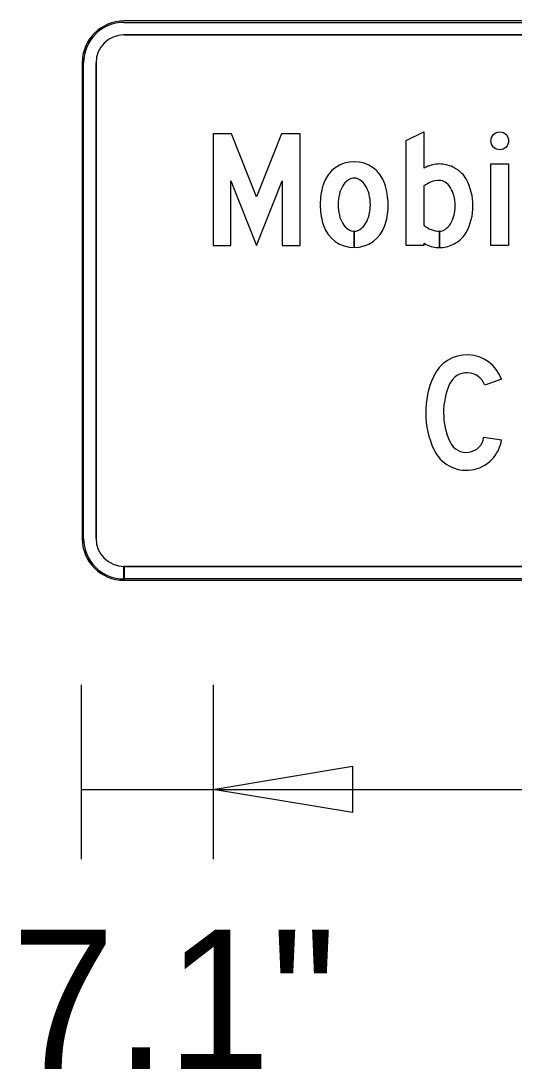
# Model space of a CAD drawing. Extents: x 1806251 to 1809821, y 414895 to 422886.
# Drawn here: x 1809677.172 to 1809677.437, y 415071.967 to 415072.531 of the extents above; entities that cross this region are included whole.
import ezdxf

# ---------------------------------------------------------------- set-up
doc = ezdxf.new("R2010")
doc.units = 0
for name, color, linetype in [('GSBWFILL', 7, 'Continuous'), ('GSCOLORFILL', 7, 'Continuous'), ('GSDIMS', 7, 'Continuous'), ('GSOUTLINE', 7, 'Continuous')]:
    doc.layers.add(name, color=color, linetype=linetype)

msp = doc.modelspace()

# ---------------------------------------------------------------- linework, layer by layer
at = {"layer": 'GSBWFILL'}
for p, q in [((1809677.96259, 415072.53107), (1809677.22759, 415072.53107)), ((1809677.22759, 415072.52357), (1809677.96259, 415072.52357)), ((1809677.20509, 415072.50857), (1809677.20509, 415072.25257)), ((1809677.21259, 415072.25257), (1809677.21259, 415072.50857)), ((1809677.38894, 415072.44212), (1809677.38894, 415072.42112)), ((1809677.35144, 415072.41797), (1809677.35144, 415072.40912)), ((1809677.35144, 415072.40912), (1809677.35144, 415072.41797)), ((1809677.39734, 415072.41797), (1809677.39734, 415072.40912)), ((1809677.39734, 415072.40912), (1809677.39734, 415072.41797)), ((1809677.43071, 415072.33835), (1809677.42169, 415072.33507)), ((1809677.42122, 415072.30705), (1809677.43071, 415072.30564)), ((1809677.22759, 415072.23007), (1809677.22759, 415072.23757)), ((1809677.96259, 415072.23757), (1809677.22767, 415072.23757)), ((1809677.22767, 415072.23757), (1809677.22767, 415072.23007)), ((1809677.22767, 415072.23007), (1809677.96259, 415072.23007))]:
    msp.add_line(p, q, dxfattribs=at)
for points in [[(1809677.32234, 415072.41032), (1809677.32234, 415072.47032), (1809677.31241, 415072.47032), (1809677.29894, 415072.43637), (1809677.28547, 415072.47032), (1809677.27554, 415072.47032), (1809677.27554, 415072.41032), (1809677.28514, 415072.41032), (1809677.28514, 415072.44512), (1809677.29894, 415072.41032), (1809677.31274, 415072.44512), (1809677.31274, 415072.41032)], [(1809677.42494, 415072.41032), (1809677.42494, 415072.45412), (1809677.43454, 415072.45412), (1809677.43454, 415072.41032)]]:
    msp.add_lwpolyline(points, close=True, dxfattribs=at)
msp.add_lwpolyline([(1809677.38894, 415072.41144), (1809677.38894, 415072.41032), (1809677.37934, 415072.41032), (1809677.37934, 415072.46672), (1809677.38894, 415072.47137), (1809677.38894, 415072.4518)], dxfattribs=at)
for centre, radius, start, end in [((1809677.22759, 415072.50857), 0.0225, 90, 180), ((1809677.22759, 415072.50857), 0.015, 90, 180), ((1809677.22759, 415072.25257), 0.0225, 180, 270), ((1809677.22759, 415072.25257), 0.015, 180, 270)]:
    msp.add_arc(centre, radius, start, end, dxfattribs=at)
msp.add_ellipse((1809677.42974, 415072.46657), major_axis=(0, 0.0048), ratio=0.999983, dxfattribs=at)
for centre, major_axis, ratio, start_param, end_param in [((1809677.35144, 415072.4379), (0, 0.01742), 0.999997, 5.038801, 7.52757), ((1809677.39881, 415072.43483), (0, 0.01963), 0.999999, 0.454071, 0.526547), ((1809677.39734, 415072.43783), (0, 0.01629), 0.999999, 0, 0.454071), ((1809677.39734, 415072.43783), (0, 0.01629), 0.999999, 5.829115, 6.283185), ((1809677.39587, 415072.43483), (0, 0.01963), 0.999999, 5.523576, 5.829115), ((1809677.35428, 415072.43681), (0, 0.01054), 0.999997, 0.596118, 1.022673), ((1809677.35144, 415072.441), (0, 0.00547), 0.999997, 0, 0.596118), ((1809677.35144, 415072.441), (0, 0.00547), 0.999997, 5.687067, 6.283185), ((1809677.3486, 415072.43681), (0, 0.01054), 0.999997, 5.260512, 5.687067), ((1809677.39734, 415072.4325), (0, 0.01278), 0.999999, 0, 0.717541), ((1809677.39734, 415072.43995), (0, 0.00532), 0.999999, 5.690744, 6.283185), ((1809677.39466, 415072.43597), (0, 0.01012), 0.999999, 5.264044, 5.690744), ((1809677.40113, 415072.44036), (0, 0.012), 0.999999, 5.207817, 5.523576), ((1809677.38495, 415072.43162), (0, 0.03039), 0.999999, 4.216961, 5.207817), ((1809677.36939, 415072.43222), (0, 0.03625), 0.999997, 1.285035, 1.570796), ((1809677.36056, 415072.43482), (0, 0.02705), 0.999997, 1.244385, 1.285035), ((1809677.35882, 415072.43404), (0, 0.01585), 0.999997, 1.022673, 1.323101), ((1809677.34406, 415072.43404), (0, 0.01585), 0.999997, 4.960084, 5.260512), ((1809677.32968, 415072.4316), (0, 0.04006), 0.999997, 4.728048, 5.01381), ((1809677.3904, 415072.43335), (0, 0.01513), 0.999999, 4.961975, 5.264044), ((1809677.366, 415072.43222), (0, 0.02326), 0.999997, 1.323101, 1.570796), ((1809677.33688, 415072.43222), (0, 0.02326), 0.999997, 4.712389, 4.960084), ((1809677.38363, 415072.43162), (0, 0.02211), 0.999999, 4.712389, 4.961975), ((1809677.36939, 415072.43222), (0, 0.03625), 0.999997, 1.570796, 1.856558), ((1809677.366, 415072.43222), (0, 0.02326), 0.999997, 1.570796, 1.818492), ((1809677.33688, 415072.43222), (0, 0.02326), 0.999997, 4.464694, 4.712389), ((1809677.33349, 415072.43222), (0, 0.03625), 0.999997, 4.426627, 4.712389), ((1809677.38363, 415072.43162), (0, 0.02211), 0.999999, 4.462803, 4.712389), ((1809677.36056, 415072.42963), (0, 0.02705), 0.999997, 1.856558, 1.897208), ((1809677.35882, 415072.43041), (0, 0.01585), 0.999997, 1.818492, 2.11892), ((1809677.35428, 415072.42764), (0, 0.01054), 0.999997, 2.11892, 2.545474), ((1809677.3486, 415072.42764), (0, 0.01054), 0.999997, 3.737711, 4.164265), ((1809677.34406, 415072.43041), (0, 0.01585), 0.999997, 4.164265, 4.464694), ((1809677.34231, 415072.42963), (0, 0.02705), 0.999997, 4.385977, 4.426627), ((1809677.39466, 415072.42727), (0, 0.01012), 0.999999, 3.734034, 4.160734), ((1809677.3904, 415072.4299), (0, 0.01513), 0.999999, 4.160734, 4.462803), ((1809677.35144, 415072.42654), (0, 0.01742), 0.999997, 1.897208, 3.141593), ((1809677.35144, 415072.42345), (0, 0.00547), 0.999997, 2.545474, 3.141593), ((1809677.35144, 415072.42654), (0, 0.01742), 0.999997, 3.141765, 4.385977), ((1809677.35144, 415072.42345), (0, 0.00547), 0.999997, 3.142141, 3.737711), ((1809677.39734, 415072.43075), (0, 0.01278), 0.999999, 2.424051, 3.141593), ((1809677.39734, 415072.4233), (0, 0.00532), 0.999999, 3.142156, 3.734034), ((1809677.40113, 415072.42288), (0, 0.012), 0.999999, 3.901202, 4.216961), ((1809677.39881, 415072.42841), (0, 0.01963), 0.999999, 2.615045, 2.687522), ((1809677.39734, 415072.42541), (0, 0.01629), 0.999999, 2.687522, 3.141593), ((1809677.39734, 415072.42541), (0, 0.01629), 0.999999, 3.141777, 3.595663), ((1809677.39587, 415072.42841), (0, 0.01963), 0.999999, 3.595663, 3.901202), ((1809677.41211, 415072.33157), (0, 0.0198), 0.999993, 5.061866, 7.434148), ((1809677.43731, 415072.32032), (0, 0.0474), 0.999993, 1.150963, 2.004476), ((1809677.41211, 415072.33157), (0, 0.0102), 0.999993, 5.061866, 7.434148), ((1809677.43731, 415072.32032), (0, 0.0378), 0.999993, 1.150963, 2.004476), ((1809677.41173, 415072.30847), (0, 0.0192), 0.999993, 2.004476, 4.564141), ((1809677.41173, 415072.30847), (0, 0.0096), 0.999993, 2.004476, 4.564141)]:
    msp.add_ellipse(centre, major_axis=major_axis, ratio=ratio, start_param=start_param, end_param=end_param, dxfattribs=at)
at = {"layer": 'GSCOLORFILL'}
for p, q in [((1809677.96259, 415072.53107), (1809677.22759, 415072.53107)), ((1809677.96259, 415072.53107), (1809677.22759, 415072.53107)), ((1809677.96259, 415072.53107), (1809677.22759, 415072.53107)), ((1809677.22759, 415072.53032), (1809677.96259, 415072.53032)), ((1809677.22759, 415072.52357), (1809677.96259, 415072.52357)), ((1809677.20509, 415072.50857), (1809677.20509, 415072.25257)), ((1809677.20509, 415072.50857), (1809677.20509, 415072.25257)), ((1809677.20509, 415072.50857), (1809677.20509, 415072.25257)), ((1809677.20584, 415072.25257), (1809677.20584, 415072.50857)), ((1809677.21259, 415072.25257), (1809677.21259, 415072.50857)), ((1809677.38894, 415072.44212), (1809677.38894, 415072.42112)), ((1809677.35144, 415072.41797), (1809677.35144, 415072.40912)), ((1809677.35144, 415072.40912), (1809677.35144, 415072.41797)), ((1809677.39734, 415072.41797), (1809677.39734, 415072.40912)), ((1809677.39734, 415072.40912), (1809677.39734, 415072.41797)), ((1809677.43071, 415072.33835), (1809677.42169, 415072.33507)), ((1809677.42122, 415072.30705), (1809677.43071, 415072.30564)), ((1809677.22759, 415072.23007), (1809677.22759, 415072.23757)), ((1809677.96259, 415072.23757), (1809677.22767, 415072.23757)), ((1809677.22767, 415072.23757), (1809677.22767, 415072.23007)), ((1809677.22759, 415072.23007), (1809677.22759, 415072.23082)), ((1809677.22759, 415072.23007), (1809677.96259, 415072.23007)), ((1809677.96259, 415072.23082), (1809677.2276, 415072.23082)), ((1809677.2276, 415072.23082), (1809677.2276, 415072.23007)), ((1809677.2276, 415072.23007), (1809677.96259, 415072.23007)), ((1809677.22767, 415072.23007), (1809677.96259, 415072.23007))]:
    msp.add_line(p, q, dxfattribs=at)
for points in [[(1809677.32234, 415072.41032), (1809677.32234, 415072.47032), (1809677.31241, 415072.47032), (1809677.29894, 415072.43637), (1809677.28547, 415072.47032), (1809677.27554, 415072.47032), (1809677.27554, 415072.41032), (1809677.28514, 415072.41032), (1809677.28514, 415072.44512), (1809677.29894, 415072.41032), (1809677.31274, 415072.44512), (1809677.31274, 415072.41032)], [(1809677.42494, 415072.41032), (1809677.42494, 415072.45412), (1809677.43454, 415072.45412), (1809677.43454, 415072.41032)]]:
    msp.add_lwpolyline(points, close=True, dxfattribs=at)
msp.add_lwpolyline([(1809677.38894, 415072.41144), (1809677.38894, 415072.41032), (1809677.37934, 415072.41032), (1809677.37934, 415072.46672), (1809677.38894, 415072.47137), (1809677.38894, 415072.4518)], dxfattribs=at)
for centre, radius, start, end in [((1809677.22759, 415072.50857), 0.0225, 90, 180), ((1809677.22759, 415072.50857), 0.0225, 90, 180), ((1809677.22759, 415072.50857), 0.0225, 90, 180), ((1809677.22759, 415072.50857), 0.02175, 90, 180), ((1809677.22759, 415072.50857), 0.015, 90, 180), ((1809677.22759, 415072.25257), 0.0225, 180, 270), ((1809677.22759, 415072.25257), 0.0225, 180, 270), ((1809677.22759, 415072.25257), 0.0225, 180, 270), ((1809677.22759, 415072.25257), 0.02175, 180, 270), ((1809677.22759, 415072.25257), 0.015, 180, 270)]:
    msp.add_arc(centre, radius, start, end, dxfattribs=at)
msp.add_ellipse((1809677.42974, 415072.46657), major_axis=(0, 0.0048), ratio=0.999983, dxfattribs=at)
for centre, major_axis, ratio, start_param, end_param in [((1809677.35144, 415072.4379), (0, 0.01742), 0.999997, 5.038801, 7.52757), ((1809677.39881, 415072.43483), (0, 0.01963), 0.999999, 0.454071, 0.526547), ((1809677.39734, 415072.43783), (0, 0.01629), 0.999999, 0, 0.454071), ((1809677.39734, 415072.43783), (0, 0.01629), 0.999999, 5.829115, 6.283185), ((1809677.39587, 415072.43483), (0, 0.01963), 0.999999, 5.523576, 5.829115), ((1809677.35428, 415072.43681), (0, 0.01054), 0.999997, 0.596118, 1.022673), ((1809677.35144, 415072.441), (0, 0.00547), 0.999997, 0, 0.596118), ((1809677.35144, 415072.441), (0, 0.00547), 0.999997, 5.687067, 6.283185), ((1809677.3486, 415072.43681), (0, 0.01054), 0.999997, 5.260512, 5.687067), ((1809677.39734, 415072.4325), (0, 0.01278), 0.999999, 0, 0.717541), ((1809677.39734, 415072.43995), (0, 0.00532), 0.999999, 5.690744, 6.283185), ((1809677.39466, 415072.43597), (0, 0.01012), 0.999999, 5.264044, 5.690744), ((1809677.40113, 415072.44036), (0, 0.012), 0.999999, 5.207817, 5.523576), ((1809677.38495, 415072.43162), (0, 0.03039), 0.999999, 4.216961, 5.207817), ((1809677.36939, 415072.43222), (0, 0.03625), 0.999997, 1.285035, 1.570796), ((1809677.36056, 415072.43482), (0, 0.02705), 0.999997, 1.244385, 1.285035), ((1809677.35882, 415072.43404), (0, 0.01585), 0.999997, 1.022673, 1.323101), ((1809677.34406, 415072.43404), (0, 0.01585), 0.999997, 4.960084, 5.260512), ((1809677.32968, 415072.4316), (0, 0.04006), 0.999997, 4.728048, 5.01381), ((1809677.3904, 415072.43335), (0, 0.01513), 0.999999, 4.961975, 5.264044), ((1809677.366, 415072.43222), (0, 0.02326), 0.999997, 1.323101, 1.570796), ((1809677.33688, 415072.43222), (0, 0.02326), 0.999997, 4.712389, 4.960084), ((1809677.38363, 415072.43162), (0, 0.02211), 0.999999, 4.712389, 4.961975), ((1809677.36939, 415072.43222), (0, 0.03625), 0.999997, 1.570796, 1.856558), ((1809677.366, 415072.43222), (0, 0.02326), 0.999997, 1.570796, 1.818492), ((1809677.33688, 415072.43222), (0, 0.02326), 0.999997, 4.464694, 4.712389), ((1809677.33349, 415072.43222), (0, 0.03625), 0.999997, 4.426627, 4.712389), ((1809677.38363, 415072.43162), (0, 0.02211), 0.999999, 4.462803, 4.712389), ((1809677.36056, 415072.42963), (0, 0.02705), 0.999997, 1.856558, 1.897208), ((1809677.35882, 415072.43041), (0, 0.01585), 0.999997, 1.818492, 2.11892), ((1809677.35428, 415072.42764), (0, 0.01054), 0.999997, 2.11892, 2.545474), ((1809677.3486, 415072.42764), (0, 0.01054), 0.999997, 3.737711, 4.164265), ((1809677.34406, 415072.43041), (0, 0.01585), 0.999997, 4.164265, 4.464694), ((1809677.34231, 415072.42963), (0, 0.02705), 0.999997, 4.385977, 4.426627), ((1809677.39466, 415072.42727), (0, 0.01012), 0.999999, 3.734034, 4.160734), ((1809677.3904, 415072.4299), (0, 0.01513), 0.999999, 4.160734, 4.462803), ((1809677.35144, 415072.42654), (0, 0.01742), 0.999997, 1.897208, 3.141593), ((1809677.35144, 415072.42345), (0, 0.00547), 0.999997, 2.545474, 3.141593), ((1809677.35144, 415072.42654), (0, 0.01742), 0.999997, 3.141765, 4.385977), ((1809677.35144, 415072.42345), (0, 0.00547), 0.999997, 3.142141, 3.737711), ((1809677.39734, 415072.43075), (0, 0.01278), 0.999999, 2.424051, 3.141593), ((1809677.39734, 415072.4233), (0, 0.00532), 0.999999, 3.142156, 3.734034), ((1809677.40113, 415072.42288), (0, 0.012), 0.999999, 3.901202, 4.216961), ((1809677.39881, 415072.42841), (0, 0.01963), 0.999999, 2.615045, 2.687522), ((1809677.39734, 415072.42541), (0, 0.01629), 0.999999, 2.687522, 3.141593), ((1809677.39734, 415072.42541), (0, 0.01629), 0.999999, 3.141777, 3.595663), ((1809677.39587, 415072.42841), (0, 0.01963), 0.999999, 3.595663, 3.901202), ((1809677.41211, 415072.33157), (0, 0.0198), 0.999993, 5.061866, 7.434148), ((1809677.43731, 415072.32032), (0, 0.0474), 0.999993, 1.150963, 2.004476), ((1809677.41211, 415072.33157), (0, 0.0102), 0.999993, 5.061866, 7.434148), ((1809677.43731, 415072.32032), (0, 0.0378), 0.999993, 1.150963, 2.004476), ((1809677.41173, 415072.30847), (0, 0.0192), 0.999993, 2.004476, 4.564141), ((1809677.41173, 415072.30847), (0, 0.0096), 0.999993, 2.004476, 4.564141)]:
    msp.add_ellipse(centre, major_axis=major_axis, ratio=ratio, start_param=start_param, end_param=end_param, dxfattribs=at)
at = {"layer": 'GSDIMS'}
for p, q in [((1809677.20459, 415072.17382), (1809677.20459, 415072.08007)), ((1809677.27554, 415072.17382), (1809677.27554, 415072.08007)), ((1809677.27554, 415072.17382), (1809677.27554, 415072.08007)), ((1809677.20459, 415072.11757), (1809677.27554, 415072.11757)), ((1809677.27554, 415072.11757), (1809677.91459, 415072.11757))]:
    msp.add_line(p, q, dxfattribs=at)
msp.add_lwpolyline([(1809677.27554, 415072.11757), (1809677.35054, 415072.13007), (1809677.35054, 415072.10507)], close=True, dxfattribs=at)
at = {"layer": 'GSOUTLINE'}
for p, q in [((1809677.96259, 415072.53107), (1809677.22759, 415072.53107)), ((1809677.96259, 415072.52357), (1809677.22759, 415072.52357)), ((1809677.20509, 415072.50857), (1809677.20509, 415072.25257)), ((1809677.21259, 415072.50857), (1809677.21259, 415072.25257)), ((1809677.38894, 415072.44212), (1809677.38894, 415072.42112)), ((1809677.43071, 415072.33835), (1809677.42169, 415072.33507)), ((1809677.42122, 415072.30705), (1809677.43071, 415072.30564)), ((1809677.22759, 415072.23757), (1809677.96259, 415072.23757)), ((1809677.22759, 415072.23007), (1809677.96259, 415072.23007))]:
    msp.add_line(p, q, dxfattribs=at)
for points in [[(1809677.32234, 415072.41032), (1809677.32234, 415072.47032), (1809677.31241, 415072.47032), (1809677.29894, 415072.43637), (1809677.28547, 415072.47032), (1809677.27554, 415072.47032), (1809677.27554, 415072.41032), (1809677.28514, 415072.41032), (1809677.28514, 415072.44512), (1809677.29894, 415072.41032), (1809677.31274, 415072.44512), (1809677.31274, 415072.41032)], [(1809677.42494, 415072.41032), (1809677.42494, 415072.45412), (1809677.43454, 415072.45412), (1809677.43454, 415072.41032)]]:
    msp.add_lwpolyline(points, close=True, dxfattribs=at)
msp.add_lwpolyline([(1809677.38894, 415072.41144), (1809677.38894, 415072.41032), (1809677.37934, 415072.41032), (1809677.37934, 415072.46672), (1809677.38894, 415072.47137), (1809677.38894, 415072.4518)], dxfattribs=at)
for centre, radius, start, end in [((1809677.22759, 415072.50857), 0.0225, 90, 180), ((1809677.22759, 415072.50857), 0.015, 90, 180), ((1809677.22759, 415072.25257), 0.0225, 180, 270), ((1809677.22759, 415072.25257), 0.015, 180, 270)]:
    msp.add_arc(centre, radius, start, end, dxfattribs=at)
msp.add_ellipse((1809677.42974, 415072.46657), major_axis=(0, 0.0048), ratio=0.999983, dxfattribs=at)
for centre, major_axis, ratio, start_param, end_param in [((1809677.35144, 415072.4379), (0, 0.01742), 0.999997, 5.038801, 7.52757), ((1809677.39881, 415072.43483), (0, 0.01963), 0.999999, 0.454071, 0.526547), ((1809677.39734, 415072.43783), (0, 0.01629), 0.999999, 0, 0.454071), ((1809677.39734, 415072.43783), (0, 0.01629), 0.999999, 5.829115, 6.283185), ((1809677.39587, 415072.43483), (0, 0.01963), 0.999999, 5.523576, 5.829115), ((1809677.35428, 415072.43681), (0, 0.01054), 0.999997, 0.596118, 1.022673), ((1809677.35144, 415072.441), (0, 0.00547), 0.999997, 0, 0.596118), ((1809677.35144, 415072.441), (0, 0.00547), 0.999997, 5.687067, 6.283185), ((1809677.3486, 415072.43681), (0, 0.01054), 0.999997, 5.260512, 5.687067), ((1809677.39734, 415072.4325), (0, 0.01278), 0.999999, 0, 0.717541), ((1809677.39734, 415072.43995), (0, 0.00532), 0.999999, 5.690744, 6.283185), ((1809677.39466, 415072.43597), (0, 0.01012), 0.999999, 5.264044, 5.690744), ((1809677.40113, 415072.44036), (0, 0.012), 0.999999, 5.207817, 5.523576), ((1809677.38495, 415072.43162), (0, 0.03039), 0.999999, 4.216961, 5.207817), ((1809677.36939, 415072.43222), (0, 0.03625), 0.999997, 1.285035, 1.570796), ((1809677.36056, 415072.43482), (0, 0.02705), 0.999997, 1.244385, 1.285035), ((1809677.35882, 415072.43404), (0, 0.01585), 0.999997, 1.022673, 1.323101), ((1809677.34406, 415072.43404), (0, 0.01585), 0.999997, 4.960084, 5.260512), ((1809677.32968, 415072.4316), (0, 0.04006), 0.999997, 4.728048, 5.01381), ((1809677.3904, 415072.43335), (0, 0.01513), 0.999999, 4.961975, 5.264044), ((1809677.366, 415072.43222), (0, 0.02326), 0.999997, 1.323101, 1.570796), ((1809677.33688, 415072.43222), (0, 0.02326), 0.999997, 4.712389, 4.960084), ((1809677.38363, 415072.43162), (0, 0.02211), 0.999999, 4.712389, 4.961975), ((1809677.36939, 415072.43222), (0, 0.03625), 0.999997, 1.570796, 1.856558), ((1809677.366, 415072.43222), (0, 0.02326), 0.999997, 1.570796, 1.818492), ((1809677.33688, 415072.43222), (0, 0.02326), 0.999997, 4.464694, 4.712389), ((1809677.33349, 415072.43222), (0, 0.03625), 0.999997, 4.426627, 4.712389), ((1809677.38363, 415072.43162), (0, 0.02211), 0.999999, 4.462803, 4.712389), ((1809677.36056, 415072.42963), (0, 0.02705), 0.999997, 1.856558, 1.897208), ((1809677.35882, 415072.43041), (0, 0.01585), 0.999997, 1.818492, 2.11892), ((1809677.35428, 415072.42764), (0, 0.01054), 0.999997, 2.11892, 2.545474), ((1809677.3486, 415072.42764), (0, 0.01054), 0.999997, 3.737711, 4.164265), ((1809677.34406, 415072.43041), (0, 0.01585), 0.999997, 4.164265, 4.464694), ((1809677.34231, 415072.42963), (0, 0.02705), 0.999997, 4.385977, 4.426627), ((1809677.39466, 415072.42727), (0, 0.01012), 0.999999, 3.734034, 4.160734), ((1809677.3904, 415072.4299), (0, 0.01513), 0.999999, 4.160734, 4.462803), ((1809677.35144, 415072.42654), (0, 0.01742), 0.999997, 1.897208, 4.385977), ((1809677.35144, 415072.42345), (0, 0.00547), 0.999997, 2.545474, 3.141593), ((1809677.35144, 415072.42345), (0, 0.00547), 0.999997, 3.141593, 3.737711), ((1809677.39734, 415072.43075), (0, 0.01277), 0.999999, 2.424051, 3.141593), ((1809677.39734, 415072.4233), (0, 0.00532), 0.999999, 3.141593, 3.734034), ((1809677.40113, 415072.42288), (0, 0.012), 0.999999, 3.901202, 4.216961), ((1809677.39881, 415072.42841), (0, 0.01963), 0.999999, 2.615045, 2.687522), ((1809677.39734, 415072.42541), (0, 0.01629), 0.999999, 2.687522, 3.141593), ((1809677.39734, 415072.42541), (0, 0.01629), 0.999999, 3.141593, 3.595663), ((1809677.39587, 415072.42841), (0, 0.01963), 0.999999, 3.595663, 3.901202), ((1809677.41211, 415072.33157), (0, 0.0198), 0.999993, 5.061866, 7.434148), ((1809677.43731, 415072.32032), (0, 0.0474), 0.999993, 1.150963, 2.004476), ((1809677.41211, 415072.33157), (0, 0.0102), 0.999993, 5.061866, 7.434148), ((1809677.43731, 415072.32032), (0, 0.0378), 0.999993, 1.150963, 2.004476), ((1809677.41173, 415072.30847), (0, 0.0192), 0.999993, 2.004476, 4.564141), ((1809677.41173, 415072.30847), (0, 0.0096), 0.999993, 2.004476, 4.564141)]:
    msp.add_ellipse(centre, major_axis=major_axis, ratio=ratio, start_param=start_param, end_param=end_param, dxfattribs=at)

# ---------------------------------------------------------------- texts
at = {"layer": 'GSDIMS'}
msp.add_text('7.1"', height=0.075, dxfattribs=at).set_placement((1809677.16704, 415071.96707))

doc.saveas('drawing.dxf')
